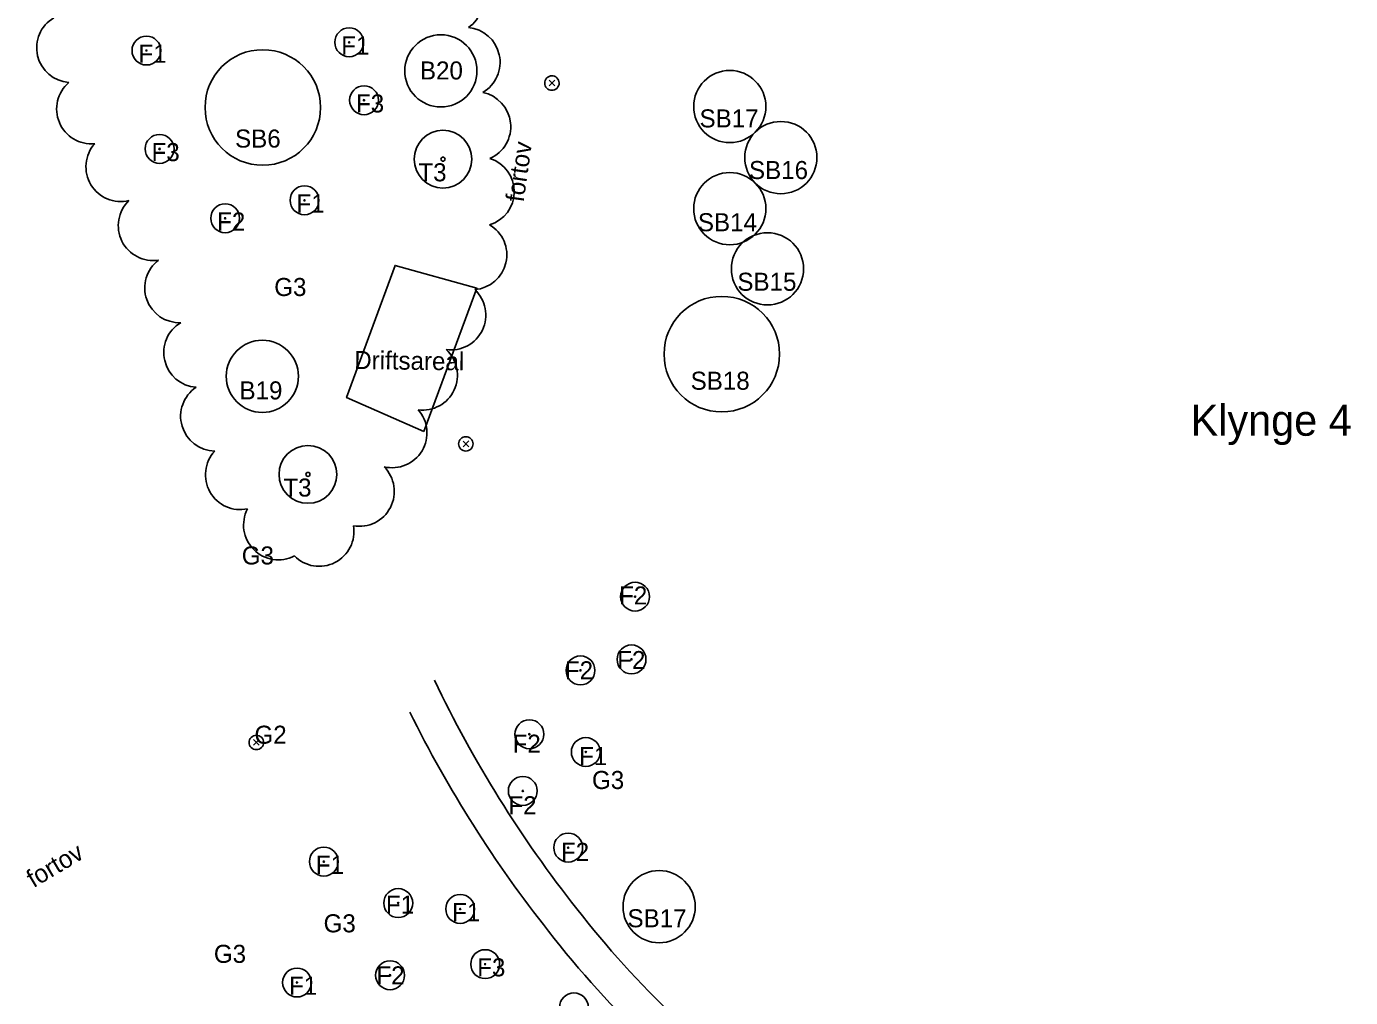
# Model space of a CAD drawing. Extents: x 0 to 512122, y 0 to 6212554.
# Drawn here: x 511603.2 to 511694.9, y 6211681.8 to 6211749 of the extents above; entities that cross this region are included whole.
import ezdxf

# ---------------------------------------------------------------- set-up
doc = ezdxf.new("R2010")
doc.units = 0
for name, color, linetype in [('_lights', 7, 'Continuous'), ('_ny fruit trees', 7, 'Continuous'), ('_Paths', 7, 'Continuous'), ('Clouds', 7, 'Continuous'), ('Pumpstation', 7, 'Continuous'), ('Skel', 7, 'Continuous'), ('TV_U_AFM_Symbl_Gul', 7, 'Continuous'), ('TV_U_LYS_Ledn-ror', 7, 'Continuous'), ('TV_U_LYS_Mastenummer', 7, 'Continuous')]:
    doc.layers.add(name, color=color, linetype=linetype)

# ---------------------------------------------------------------- blocks, each defined once
blk = doc.blocks.new('SOLITAIRE TREES')
at = {"layer": 'Skel'}
for radius in [2, 0.141]:
    blk.add_circle((0, 0), radius, dxfattribs=at)

msp = doc.modelspace()

# ---------------------------------------------------------------- linework, layer by layer
at = {"layer": '_lights'}
for p, q in [((511639.374, 6211745.323), (511639.768, 6211744.929)), ((511639.772, 6211745.327), (511639.378, 6211744.933)), ((511633.413, 6211720.332), (511633.807, 6211719.938)), ((511633.811, 6211720.336), (511633.417, 6211719.942)), ((511618.901, 6211699.657), (511619.295, 6211699.263)), ((511619.299, 6211699.661), (511618.905, 6211699.267))]:
    msp.add_line(p, q, dxfattribs=at)
for centre, start, end in [((511639.571, 6211745.126), 315.56363, 315), ((511639.571, 6211745.126), 315, 315.56363), ((511633.61, 6211720.135), 315.56363, 315), ((511633.61, 6211720.135), 315, 315.56363), ((511619.098, 6211699.46), 315.56363, 315), ((511619.098, 6211699.46), 315, 315.56363)]:
    msp.add_arc(centre, 0.5, start, end, dxfattribs=at)
at = {"layer": '_ny fruit trees'}
for centre, radius in [((511625.531, 6211747.947), 1), ((511611.486, 6211747.375), 1), ((511625.531, 6211747.947), 0.0426), ((511611.486, 6211747.375), 0.0426), ((511626.558, 6211743.934), 1), ((511626.558, 6211743.934), 0.0426), ((511612.396, 6211740.564), 1), ((511612.396, 6211740.564), 0.0426), ((511622.433, 6211737.006), 1), ((511622.433, 6211737.006), 0.0426), ((511616.938, 6211735.762), 1), ((511616.938, 6211735.762), 0.0426), ((511645.331, 6211709.555), 1), ((511645.331, 6211709.555), 0.0426), ((511645.086, 6211705.211), 1), ((511641.552, 6211704.449), 1), ((511645.086, 6211705.211), 0.0426), ((511641.552, 6211704.449), 0.0426), ((511638.01, 6211700.028), 1), ((511638.01, 6211700.028), 0.0426), ((511641.918, 6211698.797), 1), ((511641.918, 6211698.797), 0.0426), ((511637.553, 6211696.104), 1), ((511637.553, 6211696.104), 0.0426), ((511640.7, 6211692.177), 1), ((511623.774, 6211691.209), 1), ((511640.7, 6211692.177), 0.0426), ((511623.774, 6211691.209), 0.0426), ((511628.926, 6211688.338), 1), ((511628.926, 6211688.338), 0.0426), ((511633.216, 6211687.93), 1), ((511633.216, 6211687.93), 0.0426), ((511634.949, 6211684.108), 1), ((511621.916, 6211682.833), 1), ((511628.361, 6211683.337), 1), ((511634.949, 6211684.108), 0.0426), ((511621.916, 6211682.833), 0.0426), ((511628.361, 6211683.337), 0.0426), ((511641.096, 6211681.11), 1)]:
    msp.add_circle(centre, radius, dxfattribs=at)
at = {"layer": '_Paths'}
for centre, radius, start, end in [((511706.113, 6211739.304), 82.698, 205.44499, 218.39493), ((511706.113, 6211739.304), 85.198, 206.29788, 218.38454), ((511692.649, 6211727.61), 64.887, 217.68561, 235.56417), ((511692.649, 6211727.61), 67.387, 217.69879, 235.64829)]:
    msp.add_arc(centre, radius, start, end, dxfattribs=at)
at = {"layer": 'Clouds'}
for centre, radius, start, end in [((511632.415, 6211750.951), 2.411, 304.58531, 89.58531), ((511606.296, 6211747.567), 2.412, 120.68124, 265.68124), ((511633.573, 6211746.564), 2.411, 299.99799, 84.99799), ((511607.676, 6211743.325), 2.412, 130.36902, 275.36902), ((511634.309, 6211742.11), 2.412, 293.77321, 78.77321), ((511609.709, 6211739.326), 2.412, 138.52178, 283.52178), ((511634.545, 6211737.607), 2.412, 287.21175, 72.21175), ((511611.949, 6211735.248), 2.412, 134.03327, 279.03327), ((511634.037, 6211733.224), 2.412, 274.57211, 59.57211), ((511613.778, 6211730.939), 2.412, 126.98188, 271.98188), ((511632.584, 6211729.056), 2.412, 261.98652, 46.98652), ((511615.097, 6211726.458), 2.412, 120.81903, 265.81903), ((511630.618, 6211724.89), 2.412, 262.49512, 47.49512), ((511616.266, 6211722.051), 2.412, 123.89073, 268.89073), ((511628.502, 6211720.896), 2.412, 256.67388, 41.67388), ((511617.985, 6211717.996), 2.412, 137.04601, 282.04601), ((511626.243, 6211716.842), 2.412, 260.06066, 45.06066), ((511620.624, 6211714.518), 2.412, 152.3407, 297.3407), ((511623.45, 6211714.067), 2.41, 224.54914, 9.54914)]:
    msp.add_arc(centre, radius, start, end, dxfattribs=at)
at = {"layer": 'Pumpstation'}
msp.add_lwpolyline([(511630.691, 6211721.004), (511625.346, 6211723.337), (511628.706, 6211732.493), (511634.375, 6211730.917)], close=True, dxfattribs=at)
at = {"layer": 'TV_U_LYS_Mastenummer'}
for centre, radius in [((511631.88, 6211745.967), 2.5), ((511619.545, 6211743.433), 4), ((511651.89, 6211743.498), 2.5), ((511651.89, 6211743.498), 2.5), ((511655.426, 6211739.962), 2.5), ((511655.426, 6211739.962), 2.5), ((511651.89, 6211736.427), 2.5), ((511651.89, 6211736.427), 2.5), ((511654.5, 6211732.259), 2.5), ((511654.5, 6211732.259), 2.5), ((511651.338, 6211726.35), 4), ((511651.338, 6211726.35), 4), ((511619.512, 6211724.816), 2.5), ((511619.512, 6211724.816), 2.5), ((511646.996, 6211688.086), 2.5)]:
    msp.add_circle(centre, radius, dxfattribs=at)

# ---------------------------------------------------------------- block references
at = {"layer": 'Skel'}
for p in [(511632.026, 6211739.854), (511622.672, 6211718.022)]:
    msp.add_blockref('SOLITAIRE TREES', p, dxfattribs=at)

# ---------------------------------------------------------------- texts
at = {"layer": 'TV_U_AFM_Symbl_Gul'}
for s, p in [('F1', (511624.976, 6211747.099)), ('F1', (511610.932, 6211746.527)), ('B20', (511630.43, 6211745.372)), ('F3', (511626.003, 6211743.086)), ('SB17', (511649.796, 6211742.051)), ('SB6', (511617.625, 6211740.656)), ('F3', (511611.841, 6211739.715)), ('SB16', (511653.222, 6211738.476)), ('T3', (511630.323, 6211738.319)), ('F1', (511621.878, 6211736.157)), ('F2', (511616.383, 6211734.913)), ('SB14', (511649.683, 6211734.861)), ('G3', (511620.337, 6211730.376)), ('SB15', (511652.417, 6211730.739)), ('SB18', (511649.179, 6211723.885)), ('B19', (511617.932, 6211723.216)), ('T3', (511620.969, 6211716.487)), ('G3', (511618.088, 6211711.785)), ('F2', (511644.225, 6211709.014)), ('F2', (511644.094, 6211704.539)), ('F2', (511640.469, 6211703.83)), ('G2', (511618.969, 6211699.37)), ('F2', (511636.849, 6211698.749)), ('F1', (511641.457, 6211697.889)), ('G3', (511642.347, 6211696.235)), ('F2', (511636.561, 6211694.486)), ('F2', (511640.198, 6211691.258)), ('F1', (511623.22, 6211690.361)), ('F1', (511628.074, 6211687.605)), ('F1', (511632.661, 6211687.081)), ('G3', (511623.756, 6211686.309)), ('SB17', (511644.807, 6211686.66)), ('G3', (511616.157, 6211684.196)), ('F2', (511627.415, 6211682.703)), ('F3', (511634.395, 6211683.26)), ('F1', (511621.362, 6211681.984))]:
    msp.add_text(s, height=1.25, dxfattribs=at).set_placement(p)
for s, rotation, p in [('fortov', 81.93384, (511637.606, 6211736.835)), ('Driftsareal', 359.24573, (511625.873, 6211725.324)), ('fortov', 30.7664, (511603.664, 6211689.359))]:
    msp.add_text(s, height=1.25, rotation=rotation, dxfattribs=at).set_placement(p)
at = {"layer": 'TV_U_LYS_Ledn-ror'}
msp.add_text('Klynge 4', height=2.1442, dxfattribs=at).set_placement((511683.81, 6211720.699))

doc.saveas('drawing.dxf')
